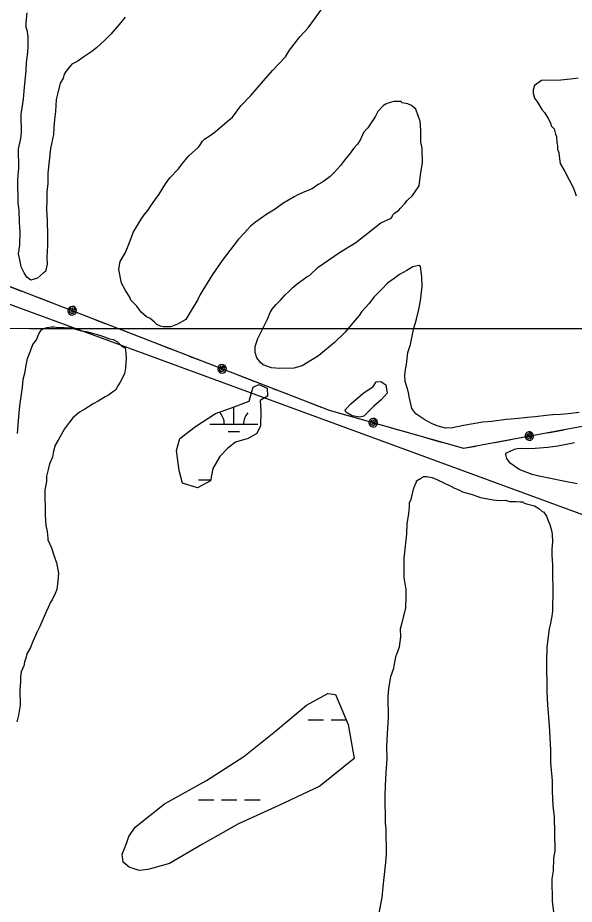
# Model space of a CAD drawing. Extents: x 3250478 to 3288318, y 788638 to 816472.
# Drawn here: x 3265256 to 3266413, y 798882 to 800724 of the extents above; entities that cross this region are included whole.
import ezdxf

# ---------------------------------------------------------------- set-up
doc = ezdxf.new("R2010")
doc.units = 0
for name, color, linetype in [('V-GRID-MAJR', 7, 'Continuous'), ('V-SITE-VEGE', 7, 'Continuous'), ('V-TOPO-SHOR', 7, 'Continuous'), ('V-UTIL-LINE', 7, 'Continuous'), ('V-WETL-SWMP', 7, 'Continuous')]:
    doc.layers.add(name, color=color, linetype=linetype)

msp = doc.modelspace()

# ---------------------------------------------------------------- linework, layer by layer
at = {"layer": 'V-GRID-MAJR'}
msp.add_spline([(3254640.8, 800084.8), (3259879.3, 800081.4), (3265117.8, 800078.7), (3270356.3, 800076.8), (3275594.8, 800075.6), (3280833.3, 800075.3), (3286071.8, 800075.6)], degree=3, dxfattribs=at)
at = {"layer": 'V-SITE-VEGE'}
for p, q in [((3265295.1, 800054.8), (3265299.9, 800067.4)), ((3265299.9, 800067.4), (3265303.6, 800072.5)), ((3265303.6, 800072.5), (3265306.1, 800076.3)), ((3265306.1, 800076.3), (3265312.3, 800078.8)), ((3265312.3, 800078.8), (3265317.3, 800080.2)), ((3265317.3, 800080.2), (3265326.1, 800081.5)), ((3265326.1, 800081.5), (3265331.1, 800081.6)), ((3265331.1, 800081.6), (3265339.9, 800080.4)), ((3265339.9, 800080.4), (3265352.5, 800080.6)), ((3265352.5, 800080.6), (3265367.5, 800079.5)), ((3265367.5, 800079.5), (3265376.3, 800077.1)), ((3265376.3, 800077.1), (3265388.9, 800073.5)), ((3265388.9, 800073.5), (3265398.9, 800072.3)), ((3265398.9, 800072.3), (3265424.1, 800065.1)), ((3265287.7, 800044.7), (3265295.1, 800054.8)), ((3265424.1, 800065.1), (3265434.2, 800061.4)), ((3265434.2, 800061.4), (3265446.8, 800056.6)), ((3265446.8, 800056.6), (3265454.3, 800055.4)), ((3265454.3, 800055.4), (3265463.1, 800050.5)), ((3265463.1, 800050.5), (3265473.3, 800040.6)), ((3265276.7, 800015.7), (3265282.8, 800032.1)), ((3265282.8, 800032.1), (3265287.7, 800044.7)), ((3265473.3, 800040.6), (3265479.6, 800038.1)), ((3265479.6, 800038.1), (3265481, 800026.9)), ((3265274.3, 800005.7), (3265276.7, 800015.7)), ((3265481.1, 800016.8), (3265480.1, 799996.8)), ((3265481, 800026.9), (3265481.1, 800016.8)), ((3265270.8, 799985.6), (3265274.3, 800005.7)), ((3265480.1, 799996.8), (3265477.7, 799984.2)), ((3265267.2, 799973), (3265270.8, 799985.6)), ((3265477.7, 799984.2), (3265469.1, 799966.5)), ((3265266.1, 799955.4), (3265267.2, 799973)), ((3265465.4, 799961.5), (3265459.3, 799950.1)), ((3265469.1, 799966.5), (3265465.4, 799961.5)), ((3265260.3, 799917.7), (3265263.8, 799941.6)), ((3265263.8, 799941.6), (3265266.1, 799955.4)), ((3265444.4, 799939.9), (3265438.1, 799936.1)), ((3265453.1, 799946.3), (3265444.4, 799939.9)), ((3265459.3, 799950.1), (3265453.1, 799946.3)), ((3265413.2, 799922), (3265395.8, 799910.5)), ((3265423.2, 799927.1), (3265413.2, 799922)), ((3265438.1, 799936.1), (3265423.2, 799927.1)), ((3265257, 799877.6), (3265259.2, 799902.7)), ((3265259.2, 799902.7), (3265260.3, 799917.7)), ((3265384.6, 799904.1), (3265370.9, 799892.7)), ((3265395.8, 799910.5), (3265384.6, 799904.1)), ((3265363.5, 799883.8), (3265353.6, 799869.9)), ((3265370.9, 799892.7), (3265363.5, 799883.8)), ((3265255.9, 799860), (3265257, 799877.6)), ((3265353.6, 799869.9), (3265340.1, 799845.9)), ((3265340.1, 799845.9), (3265334, 799835.8)), ((3265334, 799835.8), (3265330.3, 799823.2)), ((3265328, 799810.7), (3265321.9, 799796.8)), ((3265330.3, 799823.2), (3265328, 799810.7)), ((3265321.9, 799796.8), (3265319.5, 799785.5)), ((3265319.5, 799785.5), (3265315.9, 799771.7)), ((3265315.9, 799771.7), (3265316, 799760.4)), ((3265316, 799760.4), (3265312.5, 799742.8)), ((3265312.5, 799742.8), (3265313.1, 799690.1)), ((3265313.1, 799690.1), (3265314.6, 799668.8)), ((3265314.6, 799668.8), (3265317.2, 799656.3)), ((3265317.2, 799656.3), (3265318.6, 799642.5)), ((3265318.6, 799642.5), (3265318.7, 799638.8)), ((3265318.7, 799638.8), (3265322.5, 799630)), ((3265322.5, 799630), (3265326.4, 799622.6)), ((3265326.4, 799622.6), (3265331.6, 799605.1)), ((3265331.6, 799605.1), (3265336.8, 799591.3)), ((3265336.8, 799591.3), (3265340.8, 799570)), ((3265340.8, 799570), (3265339.7, 799553.7)), ((3265339.7, 799553.7), (3265337.4, 799536.2)), ((3265337.4, 799536.2), (3265333.8, 799527.3)), ((3265327.6, 799514.7), (3265323.9, 799509.7)), ((3265333.8, 799527.3), (3265327.6, 799514.7)), ((3265319, 799498.3), (3265315.4, 799489.5)), ((3265323.9, 799509.7), (3265319, 799498.3)), ((3265315.4, 799489.5), (3265301.9, 799459.2)), ((3265301.9, 799459.2), (3265295.8, 799446.6)), ((3265295.8, 799446.6), (3265287.3, 799427.7)), ((3265287.3, 799427.7), (3265282.4, 799415.1)), ((3265282.4, 799415.1), (3265275, 799402.5)), ((3265270.2, 799384.9), (3265269, 799377.4)), ((3265273.8, 799395), (3265270.2, 799384.9)), ((3265275, 799402.5), (3265273.8, 799395)), ((3265269, 799377.4), (3265262.9, 799364.8)), ((3265262.9, 799364.8), (3265261.8, 799354.7)), ((3265261.8, 799354.7), (3265261.9, 799344.7)), ((3265261.9, 799344.7), (3265260.8, 799327.1)), ((3265260.8, 799327.1), (3265261.2, 799295.8)), ((3265261.2, 799295.8), (3265257.7, 799274.4)), ((3265257.7, 799274.4), (3265254.1, 799260.6))]:
    msp.add_line(p, q, dxfattribs=at)
for points in [[(3265479.2, 800725.3), (3265466.8, 800710.1), (3265449.5, 800689.9), (3265447.5, 800687.9), (3265437.1, 800677.2), (3265419.7, 800661.9), (3265409.8, 800654.3), (3265391.1, 800641.5), (3265381.2, 800633.9), (3265368.7, 800627.5), (3265365, 800623.7), (3265358.8, 800616.1), (3265355.1, 800611), (3265352.6, 800607.2), (3265350.2, 800598.4), (3265344.1, 800588.3), (3265339.3, 800568.2), (3265335.7, 800554.4), (3265334.7, 800529.3), (3265332.4, 800512.9), (3265331.4, 800495.4), (3265330.3, 800481.6), (3265324.3, 800452.7), (3265318.7, 800401.2), (3265318.9, 800379.9), (3265316.6, 800362.3), (3265316.8, 800346), (3265315.8, 800324.7), (3265317.3, 800303.4), (3265317.7, 800269.5), (3265317.9, 800250.7), (3265316.9, 800225.6), (3265317.1, 800211.8), (3265313.5, 800196.7), (3265309.8, 800194.2), (3265297.4, 800182.7), (3265283.6, 800178.8), (3265274.8, 800185), (3265269.6, 800193.7), (3265263.2, 800206.2), (3265261.9, 800214.9), (3265257.9, 800233.7), (3265260.2, 800251.3), (3265261.1, 800280.1), (3265259.6, 800298.9), (3265259.4, 800324), (3265256.7, 800339), (3265256.1, 800387.9), (3265258.3, 800411.8), (3265257.9, 800451.9), (3265262.6, 800473.3), (3265263.8, 800485.8), (3265263.3, 800523.4), (3265268, 800554.8), (3265270.2, 800579.9), (3265273.6, 800613.8), (3265274.6, 800631.4), (3265276.9, 800652.8), (3265278, 800665.3), (3265277.8, 800684.1), (3265276.4, 800695.4), (3265273.8, 800704.1), (3265273.7, 800714.2), (3265275.9, 800734.2)], [(3265631.5, 800455), (3265635.2, 800460), (3265640.2, 800467.6), (3265645.1, 800472.7), (3265653.8, 800477.8), (3265666.3, 800486.7), (3265691.1, 800508.3), (3265702.3, 800517.2), (3265719.6, 800541.2), (3265740.6, 800562.8), (3265766.6, 800593.2), (3265785.2, 800614.7), (3265812.4, 800642.6), (3265821.1, 800656.5), (3265842.1, 800684.4), (3265859.4, 800703.4), (3265873, 800721.1), (3265890.3, 800745.1)], [(3266421.1, 800598.3), (3266404.8, 800596.8), (3266384.8, 800594.1), (3266344.7, 800593.6), (3266329.8, 800583.4), (3266327.4, 800574.6), (3266327.4, 800567.1), (3266330.1, 800557.1), (3266336.4, 800548.4), (3266345.4, 800533.4), (3266350.5, 800527.2), (3266358.1, 800514.8), (3266363.3, 800506), (3266364.6, 800499.8), (3266370.9, 800493.6), (3266373.6, 800482.3), (3266376.1, 800477.4), (3266376.3, 800464.8), (3266377.6, 800458.6), (3266377.7, 800451), (3266380.3, 800443.5), (3266381.7, 800431), (3266383.1, 800421), (3266393.3, 800404.8), (3266411.2, 800369.9), (3266416.4, 800353.7)], [(3265836.7, 800171.4), (3265856.6, 800185.4), (3265862.8, 800189.3), (3265880.2, 800205.8), (3265925, 800236.4), (3265958.6, 800256.8), (3266010.8, 800297.6), (3266032, 800307.8), (3266034.5, 800310.4), (3266035.7, 800314.2), (3266039.4, 800318), (3266048.1, 800324.3), (3266051.8, 800328.1), (3266060.5, 800338.3), (3266065.4, 800344.6), (3266076.6, 800354.8), (3266082.8, 800363.6), (3266090.2, 800375), (3266091.3, 800381.3), (3266093.6, 800402.6), (3266097.1, 800422.7), (3266096.8, 800452.8), (3266094.1, 800465.3), (3266093.8, 800490.4), (3266092.4, 800509.2), (3266088.5, 800520.4), (3266083.3, 800534.2), (3266079.5, 800537.9), (3266074.4, 800541.6), (3266066.9, 800545.3), (3266054.3, 800547.6), (3266053, 800550.1), (3266038, 800549.9), (3266028, 800547.3), (3266020.5, 800544.7), (3266015.5, 800540.9), (3266004.4, 800529.5), (3265999.5, 800519.4), (3265994.5, 800511.8), (3265983.4, 800495.4), (3265974.8, 800485.3), (3265968.7, 800471.4), (3265962.5, 800461.3), (3265953.8, 800452.4), (3265947.7, 800443.6), (3265935.3, 800428.4), (3265926.7, 800417), (3265914.3, 800403), (3265905.6, 800394.2), (3265889.4, 800382.7), (3265880.7, 800377.6), (3265868.3, 800368.7), (3265855.8, 800363.5), (3265838.3, 800355.8), (3265830.8, 800351.9), (3265807.2, 800337.9), (3265791, 800326.4), (3265773.6, 800316.2), (3265749.9, 800299.6), (3265740, 800290.7), (3265726.4, 800276.7), (3265715.2, 800264.1), (3265680.6, 800219.8), (3265660.9, 800190.7), (3265635.1, 800149), (3265630.2, 800138.9), (3265614.2, 800112.4), (3265605.6, 800097.3), (3265588.1, 800087), (3265574.4, 800081.9), (3265558.1, 800081.7), (3265553.1, 800082.9), (3265545.5, 800086.5), (3265540.4, 800091.5), (3265531.6, 800098.9), (3265524, 800102.6), (3265512.6, 800112.5), (3265503.7, 800124.9), (3265491, 800137.3), (3265489.7, 800142.3), (3265479.5, 800158.5), (3265471.8, 800172.2), (3265466.4, 800201), (3265467.6, 800209.8), (3265468.7, 800217.3), (3265479.8, 800236.3), (3265487.1, 800253.9), (3265496.9, 800279.1), (3265504.3, 800291.7), (3265512.9, 800305.6), (3265519, 800314.5), (3265526.5, 800323.3), (3265531.4, 800330.9), (3265542.5, 800347.3), (3265549.9, 800357.5), (3265563.4, 800378.9), (3265572.1, 800391.6), (3265589.4, 800409.3), (3265598.1, 800420.7), (3265611.7, 800437.2), (3265631.5, 800455)], [(3266422.9, 799903.6), (3266400.3, 799900.8), (3266384.1, 799899.4), (3266367.8, 799899.2), (3266354, 799897.8), (3266331.4, 799895), (3266315.2, 799893.5), (3266290.1, 799890.7), (3266271.3, 799889.3), (3266241.3, 799885.2), (3266222.5, 799883.7), (3266182.4, 799877), (3266159.9, 799871.7), (3266144.9, 799871.5), (3266129.8, 799875.1), (3266117.2, 799880), (3266102, 799888.6), (3266083.1, 799900.9), (3266075.4, 799912.1), (3266070.2, 799933.3), (3266067.5, 799948.4), (3266061, 799968.4), (3266060.8, 799980.9), (3266062, 799993.4), (3266064.3, 800003.5), (3266066.6, 800028.6), (3266072.6, 800045), (3266078.6, 800076.4), (3266084.6, 800097.8), (3266089.4, 800117.9), (3266092.9, 800135.5), (3266096.3, 800165.6), (3266096.1, 800185.7), (3266093.3, 800207), (3266089.6, 800209.5), (3266077.1, 800206.8), (3266064.6, 800199.1), (3266049.7, 800190.2), (3266038.5, 800182.5), (3266024.8, 800172.3), (3266013.6, 800160.9), (3265996.3, 800143.2), (3265986.4, 800130.5), (3265970.3, 800112.8), (3265965.4, 800105.2), (3265949.3, 800086.2), (3265936.9, 800071), (3265914.6, 800049.4), (3265881.1, 800021.5), (3265868.6, 800013.8), (3265847.4, 800001), (3265829.9, 799995.8), (3265801.1, 799995.5), (3265783.5, 799996.5), (3265765.9, 800002.6), (3265760.8, 800007.5), (3265753.2, 800017.5), (3265749.3, 800028.7), (3265749.2, 800041.2), (3265755.2, 800057.6), (3265768.7, 800085.4), (3265776.1, 800099.2), (3265781, 800111.8), (3265784.6, 800118.2), (3265793.3, 800128.3), (3265802, 800137.2), (3265811.9, 800148.6), (3265819.3, 800154.9), (3265828, 800163.8), (3265836.7, 800171.4)], [(3266418.9, 799755.4), (3266390.6, 799760.7), (3266336, 799772.3), (3266325.1, 799774.9), (3266298.1, 799785.6), (3266279.8, 799798.3), (3266272.4, 799808.4), (3266270.5, 799816.1), (3266270.6, 799819.4), (3266288.4, 799827.6), (3266297.3, 799829.6), (3266314.8, 799829), (3266331.3, 799829.6), (3266357.7, 799832), (3266378.7, 799834.6), (3266412.9, 799841.2)], [(3266025.9, 799313.4), (3266027, 799329.7), (3266031.7, 799354.8), (3266037.8, 799372.4), (3266040.1, 799385), (3266042.5, 799398.8), (3266043.7, 799401.4), (3266049.8, 799416.5), (3266052.1, 799437.8), (3266051.9, 799454.1), (3266054.3, 799464.2), (3266062.7, 799496.9), (3266063.6, 799522), (3266063.5, 799535.8), (3266059.4, 799560.8), (3266059, 799600.9), (3266064.7, 799651.1), (3266065.7, 799672.5), (3266069.2, 799693.8), (3266070.3, 799707.6), (3266070.2, 799716.4), (3266073.9, 799722.7), (3266078.6, 799744.1), (3266082.3, 799754.2), (3266084.7, 799759.2), (3266084.7, 799761.7), (3266093.4, 799766.8), (3266099.6, 799770.7), (3266105.9, 799770.7), (3266117.2, 799768.4), (3266127.3, 799764.7), (3266157.6, 799750), (3266163.9, 799746.3), (3266172.7, 799742.7), (3266180.3, 799739), (3266200.4, 799733), (3266218, 799726.9), (3266244.4, 799722.2), (3266258.2, 799721.1), (3266269.5, 799721.2), (3266278.3, 799718.8), (3266292.1, 799719), (3266300.9, 799717.8), (3266305.9, 799717.9), (3266308.4, 799715.4)], [(3266308.4, 799715.4), (3266313.5, 799714.2), (3266329.8, 799709.4), (3266338.7, 799704.5), (3266346.3, 799698.3), (3266348.8, 799697.1), (3266355.2, 799688.4), (3266357.7, 799680.9), (3266361.6, 799670.9), (3266365.5, 799658.4), (3266366.9, 799650.9), (3266367.1, 799634.6), (3266366, 799619.5), (3266366.1, 799607), (3266367.6, 799586.9), (3266368.4, 799518), (3266367.3, 799509.2), (3266367.5, 799491.6), (3266366.3, 799480.3), (3266362.8, 799462.7), (3266360.4, 799453.9), (3266355.8, 799416.2), (3266354.9, 799386.1), (3266355.6, 799323.5), (3266357.2, 799295.9), (3266360.2, 799253.3), (3266363.3, 799201.9), (3266363.6, 799175.6), (3266366.5, 799138), (3266366.8, 799116.7), (3266368.4, 799085.3), (3266371.1, 799064.1), (3266372, 798992.6), (3266369.6, 798977.5), (3266368.7, 798951.2), (3266366.4, 798934.8), (3266366.9, 798887.2), (3266369.7, 798865.9)], [(3266007.3, 798864.2), (3266013.2, 798895.7), (3266015.4, 798918.2), (3266017.7, 798937.1), (3266021.1, 798968.5), (3266022.2, 798986), (3266021.6, 799038.7), (3266020.2, 799050), (3266019.5, 799107.6), (3266020.5, 799127.7), (3266021.5, 799155.3), (3266023.7, 799184.2), (3266023.4, 799209.3), (3266024.3, 799235.6), (3266026.4, 799269.5), (3266025.9, 799313.4)]]:
    msp.add_lwpolyline(points, dxfattribs=at)
at = {"layer": 'V-TOPO-SHOR'}
msp.add_lwpolyline([(3265996, 799916.8), (3265975.1, 799896.1), (3265967.1, 799894), (3265951.1, 799896.6), (3265938.2, 799904.5), (3265936.4, 799909), (3265948.3, 799921.5), (3265973.2, 799943.2), (3265994.8, 799958), (3266001, 799967.2), (3266010.5, 799967.9), (3266021.4, 799961.4), (3266023.9, 799944), (3266011.3, 799930.3), (3265996, 799916.8)], dxfattribs=at)
at = {"layer": 'V-UTIL-LINE'}
for points in [[(3271779.1, 797708), (3269520, 798544.3), (3266561, 799643.4), (3262119.9, 801273.8), (3257978.5, 802819)], [(3258650, 802591.3), (3259793.3, 802172.3), (3261232, 801646.2), (3262845.9, 801050.8), (3264299.9, 800514), (3265074.8, 800229.3), (3265903.5, 799908.4), (3266182.4, 799829.3), (3266839.8, 799951.4)], [(3265232.2, 800168.4), (3265263.9, 800156.1)], [(3265301.2, 800141.7), (3265332.9, 800129.4)], [(3265369.2, 800115.3), (3265368.6, 800118.1), (3265367, 800116.3), (3265367.7, 800113.7), (3265370.6, 800112.9), (3265371.9, 800116), (3265370.2, 800120.4), (3265365.9, 800120.1), (3265363, 800116.2), (3265364.6, 800111.9), (3265368.4, 800109.5), (3265372.9, 800111), (3265375.2, 800116), (3265372.5, 800123.7), (3265369, 800124.3), (3265365.6, 800123.5), (3265362.7, 800121.5), (3265360.9, 800118.5), (3265360.2, 800115.1), (3265361, 800111.7), (3265363, 800108.8), (3265366, 800106.9), (3265369.5, 800106.3), (3265372.9, 800107.1), (3265375.8, 800109.1), (3265377.6, 800112), (3265378.2, 800115.5), (3265377.5, 800118.9), (3265375.5, 800121.8), (3265372.5, 800123.7)], [(3265405.6, 800101.2), (3265437.3, 800088.9)], [(3265474.6, 800074.5), (3265506.3, 800062.2)], [(3265543.6, 800047.8), (3265575.3, 800035.5)], [(3265612.6, 800021), (3265644.3, 800008.8)], [(3265680.7, 799994.7), (3265680, 799997.5), (3265678.5, 799995.7), (3265679.2, 799993.1), (3265682, 799992.3), (3265683.4, 799995.4), (3265681.6, 799999.8), (3265677.4, 799999.5), (3265674.5, 799995.6), (3265676.1, 799991.3), (3265679.8, 799988.8), (3265684.4, 799990.4), (3265686.7, 799995.4), (3265684, 800003.1), (3265680.5, 800003.7), (3265677.1, 800002.9), (3265674.2, 800000.9), (3265672.3, 799997.9), (3265671.7, 799994.5), (3265672.5, 799991), (3265674.5, 799988.2), (3265677.5, 799986.3), (3265680.9, 799985.7), (3265684.3, 799986.4), (3265687.2, 799988.5), (3265689.1, 799991.4), (3265689.7, 799994.9), (3265688.9, 799998.3), (3265686.9, 800001.2), (3265684, 800003.1)], [(3265717.1, 799980.6), (3265748.8, 799968.3)], [(3265786.1, 799953.9), (3265817.8, 799941.6)], [(3265855.1, 799927.1), (3265886.8, 799914.9)], [(3265924.7, 799902.4), (3265957.5, 799893.1)], [(3265995, 799882.4), (3265994, 799885.2), (3265992.7, 799883.3), (3265993.6, 799880.7), (3265996.5, 799880.2), (3265997.6, 799883.4), (3265995.4, 799887.6), (3265991.2, 799886.9), (3265988.7, 799882.8), (3265990.7, 799878.7), (3265994.6, 799876.6), (3265999, 799878.5), (3266000.9, 799883.7), (3265997.4, 799891.1), (3265993.9, 799891.4), (3265990.6, 799890.3), (3265987.9, 799888), (3265986.3, 799884.9), (3265986, 799881.4), (3265987.1, 799878.1), (3265989.4, 799875.4), (3265992.5, 799873.8), (3265996, 799873.5), (3265999.4, 799874.6), (3266002, 799876.9), (3266003.6, 799880), (3266003.9, 799883.5), (3266002.8, 799886.8), (3266000.6, 799889.5), (3265997.4, 799891.1)], [(3266032.5, 799871.8), (3266065.2, 799862.5)], [(3266319.2, 799854.7), (3266317.2, 799856.7), (3266316.8, 799854.4), (3266318.8, 799852.5), (3266321.6, 799853.4), (3266321.1, 799856.7), (3266317.3, 799859.5), (3266313.8, 799857), (3266313.4, 799852.2), (3266317.1, 799849.4), (3266321.5, 799849.2), (3266324.6, 799852.9), (3266323.9, 799858.4), (3266317.6, 799863.5), (3266314.3, 799862.2), (3266311.8, 799859.8), (3266310.4, 799856.5), (3266310.4, 799853), (3266311.7, 799849.8), (3266314.1, 799847.3), (3266317.4, 799845.9), (3266320.9, 799845.8), (3266324.1, 799847.1), (3266326.7, 799849.6), (3266328, 799852.8), (3266328.1, 799856.3), (3266326.8, 799859.6), (3266324.3, 799862.1), (3266321.1, 799863.5), (3266317.6, 799863.5)], [(3266357.6, 799861.8), (3266391, 799868)], [(3266103.7, 799851.6), (3266136.4, 799842.3)], [(3266247.5, 799841.3), (3266280.9, 799847.5)], [(3266174.9, 799831.4), (3266182.4, 799829.3), (3266208.1, 799834)]]:
    msp.add_lwpolyline(points, dxfattribs=at)
at = {"layer": 'V-WETL-SWMP'}
for p, q in [((3265705.3, 799879.6), (3265705.4, 799915.3)), ((3265655.3, 799879.6), (3265755.3, 799879.5)), ((3265693.3, 799864.1), (3265717.3, 799864.1)), ((3265631.9, 799764.1), (3265657.4, 799764.1)), ((3265859.8, 799264.9), (3265891.8, 799264.9)), ((3265907.8, 799264.9), (3265938.9, 799264.9)), ((3265631.8, 799098.8), (3265663.7, 799098.8)), ((3265679.7, 799098.8), (3265711.7, 799098.8)), ((3265727.7, 799098.8), (3265759.7, 799098.8)), ((3265513.5, 799052.4), (3265514.7, 799052.4))]:
    msp.add_line(p, q, dxfattribs=at)
for points in [[(3265759.9, 799928.6), (3265761.4, 799905.7), (3265760.7, 799876.2), (3265753.2, 799859.8), (3265734.9, 799849.5), (3265708.4, 799842.4), (3265692.7, 799829.8), (3265676.4, 799812.5), (3265661.7, 799787.3), (3265657, 799761.7), (3265629.6, 799747.2), (3265598.7, 799757.1), (3265591.3, 799783.4), (3265585.9, 799824.6), (3265593.2, 799849.6), (3265625.3, 799874.6), (3265666.9, 799901.7), (3265700.4, 799913.4), (3265737, 799927.1), (3265741.4, 799942.8), (3265745.5, 799956.6), (3265756.9, 799961.9), (3265774.4, 799954), (3265775.4, 799937.6)], [(3265561.4, 799090.3), (3265648.4, 799139), (3265725.8, 799188.7), (3265791.5, 799241.7), (3265856.4, 799295.6), (3265900.4, 799319.5), (3265916.7, 799317.9), (3265942.8, 799255.5), (3265955, 799184.8), (3265883.7, 799127.1), (3265798.9, 799087.1), (3265715, 799048.8), (3265640.2, 799006.6), (3265571.7, 798966.1), (3265536.7, 798956.4), (3265526.4, 798953.9), (3265508.6, 798951.9), (3265487.7, 798958.8), (3265474.9, 798969.2), (3265473.4, 798986.1), (3265478.3, 798997.7), (3265483, 799009.8), (3265486.9, 799022.8), (3265499.8, 799041.6)]]:
    msp.add_lwpolyline(points, close=True, dxfattribs=at)
for centre, start, end in [((3265650.1, 799880), 359.2115, 40.7552), ((3265760.6, 799880), 139.2115, 180.7552)]:
    msp.add_arc(centre, 35.2, start, end, dxfattribs=at)

doc.saveas('drawing.dxf')
